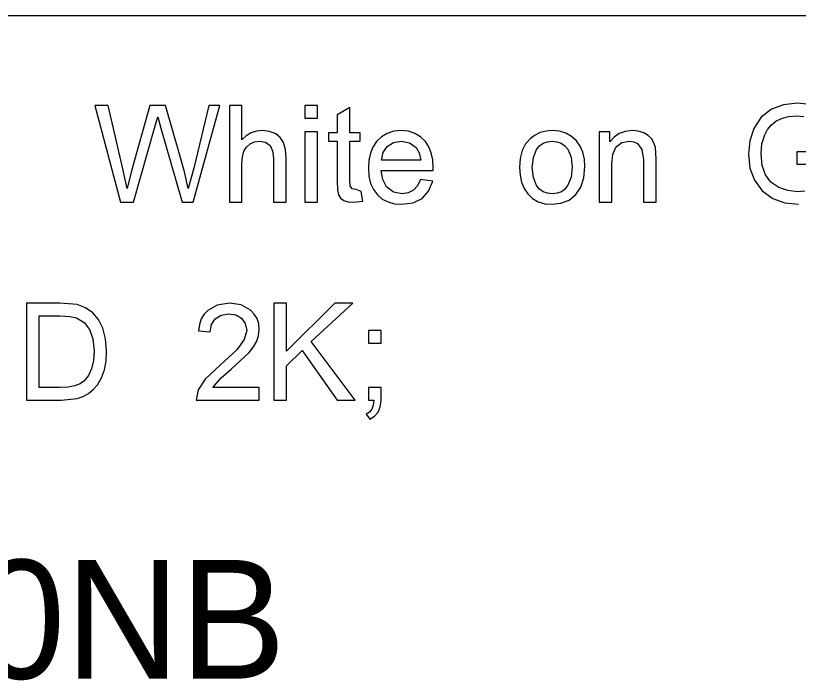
# Model space of a CAD drawing. Extents: x 1001568 to 1002149, y 1840825 to 1841423.
# Drawn here: x 1001924.108 to 1001926.745, y 1840965.23 to 1840967.469 of the extents above; entities that cross this region are included whole.
import ezdxf

# ---------------------------------------------------------------- set-up
doc = ezdxf.new("R2010")
doc.units = 0
for name, color, linetype in [('40', 7, 'Continuous'), ('R_No Plot', 7, 'Continuous'), ('SIGNS', 7, 'Continuous')]:
    doc.layers.add(name, color=color, linetype=linetype)

msp = doc.modelspace()

# ---------------------------------------------------------------- linework, layer by layer
at = {"layer": 'R_No Plot'}
msp.add_line((1001890.6501, 1840967.4691), (1001982.1327, 1840967.4691), dxfattribs=at)
at = {"layer": 'SIGNS'}
for points in [[(1001924.4609, 1840966.8407), (1001924.5045, 1840966.8407), (1001924.5751, 1840967.0901), (1001924.5863, 1840967.1287), (1001924.5972, 1840967.0906), (1001924.6684, 1840966.8407), (1001924.706, 1840966.8407), (1001924.7958, 1840967.1669), (1001924.759, 1840967.1669), (1001924.7082, 1840966.9556), (1001924.6891, 1840966.8864), (1001924.6768, 1840966.9425), (1001924.6592, 1840967.0022), (1001924.6123, 1840967.1669), (1001924.5601, 1840967.1669), (1001924.4978, 1840966.9469), (1001924.4831, 1840966.8864), (1001924.4692, 1840966.9532), (1001924.4195, 1840967.1669), (1001924.375, 1840967.1669)], [(1001924.8277, 1840966.8407), (1001924.8702, 1840966.8407), (1001924.8702, 1840966.969), (1001924.8718, 1840966.9937), (1001924.8767, 1840967.0125), (1001924.8851, 1840967.0264), (1001924.8979, 1840967.0373), (1001924.913, 1840967.0441), (1001924.9294, 1840967.0463), (1001924.95, 1840967.0426), (1001924.9648, 1840967.0318), (1001924.9736, 1840967.0141), (1001924.9766, 1840966.9894), (1001924.9766, 1840966.8407), (1001925.0192, 1840966.8407), (1001925.0192, 1840966.9901), (1001925.017, 1840967.0184), (1001925.0103, 1840967.0415), (1001924.9993, 1840967.0591), (1001924.984, 1840967.0714), (1001924.963, 1840967.0793), (1001924.9394, 1840967.0818), (1001924.9193, 1840967.0797), (1001924.9012, 1840967.0739), (1001924.8848, 1840967.064), (1001924.8702, 1840967.0505), (1001924.8702, 1840967.1669), (1001924.8277, 1840967.1669)], [(1001925.0819, 1840967.1243), (1001925.1244, 1840967.1243), (1001925.1244, 1840967.1669), (1001925.0819, 1840967.1669)], [(1001925.272, 1840966.8766), (1001925.2551, 1840966.8832), (1001925.2417, 1840966.886), (1001925.2352, 1840966.8958), (1001925.2331, 1840966.9145), (1001925.2331, 1840967.0463), (1001925.2685, 1840967.0463), (1001925.2685, 1840967.0747), (1001925.2331, 1840967.0747), (1001925.2331, 1840967.1598), (1001925.1905, 1840967.135), (1001925.1905, 1840967.0747), (1001925.1621, 1840967.0747), (1001925.1621, 1840967.0463), (1001925.1905, 1840967.0463), (1001925.1905, 1840966.912), (1001925.1917, 1840966.8826), (1001925.1955, 1840966.8653), (1001925.2027, 1840966.8543), (1001925.2138, 1840966.8466), (1001925.2285, 1840966.842), (1001925.247, 1840966.8407), (1001925.2777, 1840966.844)], [(1001925.0819, 1840966.8407), (1001925.1244, 1840966.8407), (1001925.1244, 1840967.0777), (1001925.0819, 1840967.0777)], [(1001926.0741, 1840966.8407), (1001926.1166, 1840966.8407), (1001926.1166, 1840966.969), (1001926.1203, 1840967.0028), (1001926.1315, 1840967.027), (1001926.1501, 1840967.0415), (1001926.1763, 1840967.0463), (1001926.1904, 1840967.0445), (1001926.2027, 1840967.039), (1001926.2179, 1840967.0186), (1001926.223, 1840966.9835), (1001926.223, 1840966.8407), (1001926.2656, 1840966.8407), (1001926.2656, 1840966.9856), (1001926.2633, 1840967.0245), (1001926.258, 1840967.041), (1001926.2497, 1840967.0549), (1001926.2383, 1840967.0658), (1001926.2239, 1840967.0741), (1001926.2048, 1840967.0798), (1001926.1848, 1840967.0818), (1001926.1616, 1840967.0793), (1001926.1413, 1840967.0722), (1001926.1239, 1840967.0603), (1001926.1095, 1840967.044), (1001926.1095, 1840967.0777), (1001926.0741, 1840967.0777)], [(1001924.9286, 1840966.2166), (1001924.7716, 1840966.2166), (1001924.8003, 1840966.2496), (1001924.8338, 1840966.2782), (1001924.8945, 1840966.3345), (1001924.9093, 1840966.3536), (1001924.9201, 1840966.3729), (1001924.9264, 1840966.3921), (1001924.9286, 1840966.4114), (1001924.9267, 1840966.431), (1001924.9211, 1840966.4485), (1001924.9117, 1840966.4639), (1001924.8987, 1840966.4773), (1001924.867, 1840966.4945), (1001924.8281, 1840966.5002), (1001924.7869, 1840966.4943), (1001924.7549, 1840966.4764), (1001924.7426, 1840966.4631), (1001924.7333, 1840966.4474), (1001924.7268, 1840966.4288), (1001924.7234, 1840966.4077), (1001924.7636, 1840966.4036), (1001924.7679, 1840966.4288), (1001924.7803, 1840966.4483), (1001924.8, 1840966.4607), (1001924.826, 1840966.4648), (1001924.8492, 1840966.4608), (1001924.8682, 1840966.4496), (1001924.8815, 1840966.4316), (1001924.8861, 1840966.4089), (1001924.8778, 1840966.3779), (1001924.8532, 1840966.3437), (1001924.7976, 1840966.2931), (1001924.7461, 1840966.2444), (1001924.723, 1840966.2084), (1001924.7158, 1840966.174), (1001924.9286, 1840966.174)], [(1001924.9772, 1840966.174), (1001925.0197, 1840966.174), (1001925.0197, 1840966.289), (1001925.0727, 1840966.3415), (1001925.1905, 1840966.174), (1001925.2512, 1840966.174), (1001925.1034, 1840966.3717), (1001925.2436, 1840966.5002), (1001925.1828, 1840966.5002), (1001925.0197, 1840966.3389), (1001925.0197, 1840966.5002), (1001924.9772, 1840966.5002)], [(1001925.2962, 1840966.3655), (1001925.3387, 1840966.3655), (1001925.3387, 1840966.408), (1001925.2962, 1840966.408)], [(1001925.2962, 1840966.174), (1001925.3146, 1840966.174), (1001925.3125, 1840966.1573), (1001925.3076, 1840966.1439), (1001925.2997, 1840966.1338), (1001925.2891, 1840966.1272), (1001925.3005, 1840966.1102), (1001925.3171, 1840966.1201), (1001925.3291, 1840966.1337), (1001925.3363, 1840966.1511), (1001925.3387, 1840966.1725), (1001925.3387, 1840966.2166), (1001925.2962, 1840966.2166)]]:
    msp.add_lwpolyline(points, close=True, dxfattribs=at)
for points in [[(1001926.7737, 1840967.171), (1001926.7403, 1840967.174), (1001926.6942, 1840967.1689), (1001926.6539, 1840967.1538), (1001926.6199, 1840967.1272), (1001926.595, 1840967.0891), (1001926.581, 1840967.0476), (1001926.5764, 1840967.0022), (1001926.5814, 1840966.9557), (1001926.5967, 1840966.9144), (1001926.6227, 1840966.8788), (1001926.6588, 1840966.8529), (1001926.6992, 1840966.8384), (1001926.7449, 1840966.8336)], [(1001926.7665, 1840966.8783), (1001926.7415, 1840966.8761), (1001926.7093, 1840966.8797), (1001926.6791, 1840966.89), (1001926.6526, 1840966.9077), (1001926.6337, 1840966.9327), (1001926.6225, 1840966.9647), (1001926.619, 1840967.0039), (1001926.6222, 1840967.0376), (1001926.6317, 1840967.068), (1001926.6414, 1840967.0858), (1001926.654, 1840967.101), (1001926.6693, 1840967.1132), (1001926.6876, 1840967.1226), (1001926.7117, 1840967.1292), (1001926.7394, 1840967.1315), (1001926.7631, 1840967.1294)], [(1001925.4722, 1840966.917), (1001925.4617, 1840966.896), (1001925.4478, 1840966.881), (1001925.4305, 1840966.872), (1001925.41, 1840966.8691), (1001925.3803, 1840966.8749), (1001925.3576, 1840966.8927), (1001925.3443, 1840966.9167), (1001925.3388, 1840966.9471), (1001925.5145, 1840966.9471), (1001925.5148, 1840966.9578), (1001925.5131, 1840966.9834), (1001925.5081, 1840967.0066), (1001925.4998, 1840967.0271), (1001925.4881, 1840967.0452), (1001925.4721, 1840967.0612), (1001925.4532, 1840967.0726), (1001925.4314, 1840967.0795), (1001925.4069, 1840967.0818), (1001925.3815, 1840967.0795), (1001925.3593, 1840967.0725), (1001925.3399, 1840967.061), (1001925.3235, 1840967.0449), (1001925.3115, 1840967.0265), (1001925.303, 1840967.0056), (1001925.2979, 1840966.9819), (1001925.2962, 1840966.9557), (1001925.2981, 1840966.9281), (1001925.3037, 1840966.904), (1001925.3132, 1840966.883), (1001925.3266, 1840966.8655), (1001925.3431, 1840966.8515), (1001925.3624, 1840966.8416), (1001925.3843, 1840966.8356), (1001925.4091, 1840966.8336), (1001925.447, 1840966.8385), (1001925.4771, 1840966.8531), (1001925.4991, 1840966.8775), (1001925.5134, 1840966.9118), (1001925.4722, 1840966.917)], [(1001925.8057, 1840966.9577), (1001925.8074, 1840966.9313), (1001925.8124, 1840966.9078), (1001925.8209, 1840966.887), (1001925.8328, 1840966.8691), (1001925.8488, 1840966.8534), (1001925.8681, 1840966.8423), (1001925.8902, 1840966.8357), (1001925.9157, 1840966.8336), (1001925.9451, 1840966.8373), (1001925.9722, 1840966.8481), (1001925.9955, 1840966.8663), (1001926.0122, 1840966.8912), (1001926.0221, 1840966.9227), (1001926.0255, 1840966.961), (1001926.0238, 1840966.9862), (1001926.0185, 1840967.009), (1001926.0096, 1840967.0293), (1001925.9973, 1840967.0471), (1001925.9809, 1840967.0622), (1001925.9619, 1840967.073), (1001925.9401, 1840967.0796), (1001925.9157, 1840967.0818), (1001925.8946, 1840967.0802), (1001925.8753, 1840967.0752), (1001925.8577, 1840967.0669), (1001925.8419, 1840967.0554), (1001925.826, 1840967.0373), (1001925.8147, 1840967.015), (1001925.8079, 1840966.9884), (1001925.8057, 1840966.9577)], [(1001925.34, 1840966.9825), (1001925.3459, 1840967.0077), (1001925.3596, 1840967.028), (1001925.3808, 1840967.0418), (1001925.4074, 1840967.0463), (1001925.4351, 1840967.0408), (1001925.4571, 1840967.0246), (1001925.4671, 1840967.007), (1001925.4723, 1840966.9825), (1001925.34, 1840966.9825)], [(1001925.8483, 1840966.9578), (1001925.8519, 1840966.9915), (1001925.8631, 1840967.0184), (1001925.873, 1840967.0306), (1001925.885, 1840967.0394), (1001925.8992, 1840967.0446), (1001925.9157, 1840967.0463), (1001925.9316, 1840967.0446), (1001925.9455, 1840967.0395), (1001925.9576, 1840967.0308), (1001925.9677, 1840967.0189), (1001925.9791, 1840966.9921), (1001925.983, 1840966.9591), (1001925.9794, 1840966.9249), (1001925.9684, 1840966.8976), (1001925.9584, 1840966.885), (1001925.9463, 1840966.876), (1001925.932, 1840966.8707), (1001925.9157, 1840966.8691), (1001925.8992, 1840966.8708), (1001925.885, 1840966.8761), (1001925.873, 1840966.8848), (1001925.8631, 1840966.897), (1001925.8519, 1840966.9238), (1001925.8483, 1840966.9578)], [(1001926.8814, 1840967.0109), (1001926.7396, 1840967.0109), (1001926.7396, 1840966.9683), (1001926.8389, 1840966.9683)], [(1001924.1447, 1840966.174), (1001924.2623, 1840966.174), (1001924.3146, 1840966.1796), (1001924.3349, 1840966.1862), (1001924.3533, 1840966.1962), (1001924.3693, 1840966.2093), (1001924.3832, 1840966.2254), (1001924.3968, 1840966.2488), (1001924.4065, 1840966.2755), (1001924.4123, 1840966.3055), (1001924.4142, 1840966.3389), (1001924.4109, 1840966.38), (1001924.4013, 1840966.4164), (1001924.3866, 1840966.4456), (1001924.3674, 1840966.4685), (1001924.3435, 1840966.4852), (1001924.315, 1840966.4956), (1001924.2569, 1840966.5002), (1001924.1447, 1840966.5002), (1001924.1447, 1840966.174)], [(1001924.1872, 1840966.2166), (1001924.1872, 1840966.4577), (1001924.2567, 1840966.4577), (1001924.2905, 1840966.4561), (1001924.3132, 1840966.4513), (1001924.3387, 1840966.436), (1001924.357, 1840966.4123), (1001924.368, 1840966.38), (1001924.3717, 1840966.3395), (1001924.3695, 1840966.3071), (1001924.3633, 1840966.2796), (1001924.353, 1840966.2568), (1001924.3387, 1840966.2387), (1001924.3249, 1840966.229), (1001924.3068, 1840966.2221), (1001924.2844, 1840966.2179), (1001924.2578, 1840966.2166), (1001924.1872, 1840966.2166)]]:
    msp.add_lwpolyline(points, dxfattribs=at)

# ---------------------------------------------------------------- texts
at = {"layer": '40'}
msp.add_text('SS-067-10-STA154+30NB', height=0.4, rotation=0, dxfattribs=at).set_placement((1001918.6996, 1840965.2358))

doc.saveas('drawing.dxf')
